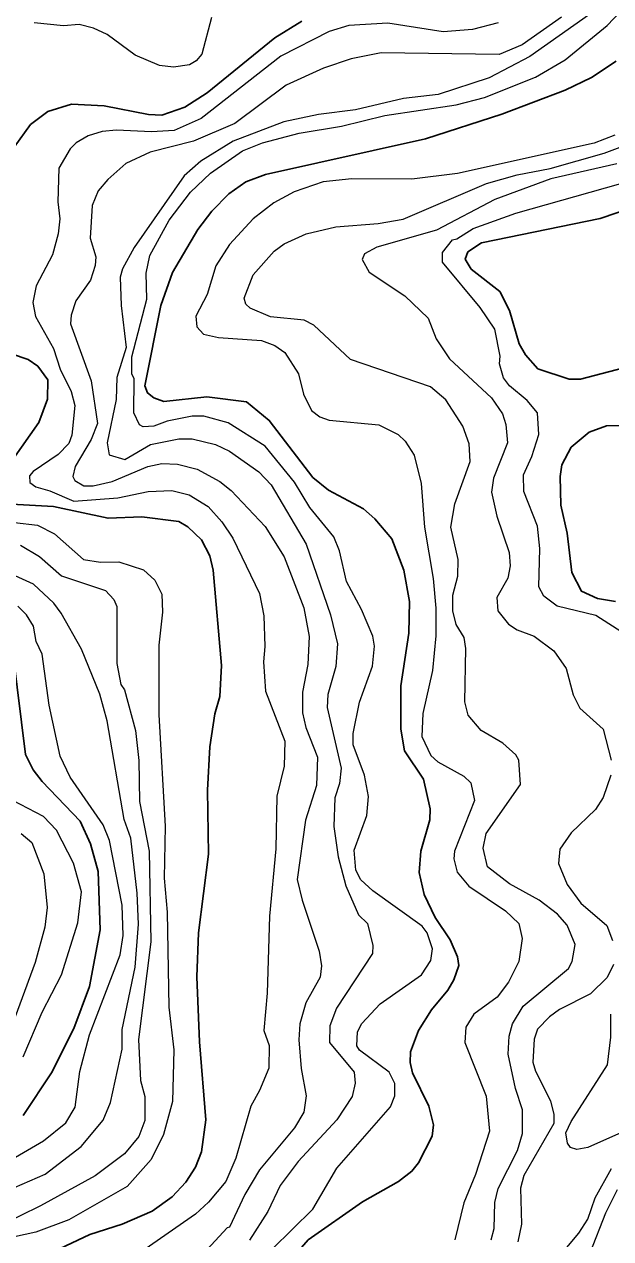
# Model space of a CAD drawing. Extents: x 673.6 to 698.9, y 7012 to 7040.1.
# Drawn here: x 696.181 to 697.079, y 7036.174 to 7038.033 of the extents above; entities that cross this region are included whole.
import ezdxf

# ---------------------------------------------------------------- set-up
doc = ezdxf.new("R2010")
doc.units = 0
doc.header["$LTSCALE"] = 0.032
doc.layers.add('1', color=7, linetype='Continuous', lineweight=25)
doc.layers.add('2', color=7, linetype='Continuous', lineweight=13)

msp = doc.modelspace()

# ---------------------------------------------------------------- linework, layer by layer
at = {"layer": '1'}
for points in [[(696.6058, 7038.0382), (696.5647, 7038.0126), (696.4609, 7037.9282), (696.427, 7037.9062), (696.3917, 7037.8943), (696.3711, 7037.8953), (696.3031, 7037.9084), (696.2535, 7037.9107), (696.2168, 7037.8996), (696.1907, 7037.8797), (696.1654, 7037.845)], [(696.7845, 7036.2905), (696.8056, 7036.3313), (696.8075, 7036.3489), (696.8004, 7036.3774), (696.7753, 7036.4283), (696.7715, 7036.4439), (696.7723, 7036.4603), (696.7846, 7036.4932), (696.8045, 7036.5247), (696.8294, 7036.5547), (696.8387, 7036.5705), (696.8462, 7036.5923), (696.8442, 7036.6057), (696.8329, 7036.632), (696.8102, 7036.6662), (696.7931, 7036.7011), (696.7854, 7036.7348), (696.7879, 7036.7676), (696.8017, 7036.8153), (696.8026, 7036.8321), (696.7919, 7036.8777), (696.7631, 7036.9209), (696.7575, 7036.9542), (696.7574, 7037.0204), (696.7697, 7037.101), (696.7705, 7037.1497), (696.7621, 7037.1974), (696.7436, 7037.2456), (696.7178, 7037.2764), (696.7002, 7037.2917), (696.6466, 7037.3203), (696.6226, 7037.3396), (696.5559, 7037.4268), (696.5211, 7037.4552), (696.4605, 7037.4628), (696.3948, 7037.4556), (696.3795, 7037.4613), (696.3696, 7037.4689), (696.3656, 7037.4797), (696.3898, 7037.6028), (696.408, 7037.6532), (696.4468, 7037.7189), (696.4681, 7037.7471), (696.4943, 7037.7739), (696.5204, 7037.7921), (696.5503, 7037.8033), (696.7952, 7037.8579), (696.9119, 7037.8954), (697.0088, 7037.9323), (697.0495, 7037.952), (697.0871, 7037.9767)], [(697.1087, 7037.5098), (697.0327, 7037.49), (697.0149, 7037.4902), (696.9673, 7037.5058), (696.9482, 7037.5274), (696.9384, 7037.5439), (696.9239, 7037.5951), (696.9088, 7037.6244), (696.8651, 7037.6585), (696.8561, 7037.6735), (696.8602, 7037.6847), (696.881, 7037.6988), (697.0625, 7037.7361), (697.1409, 7037.7626)], [(696.1132, 7037.5451), (696.187, 7037.5199), (696.2016, 7037.5099), (696.2168, 7037.4891), (696.2167, 7037.4595), (696.2035, 7037.4236), (696.1635, 7037.3671)], [(697.0863, 7037.1499), (697.0587, 7037.1544), (697.0339, 7037.1653), (697.0194, 7037.1941), (697.0121, 7037.2541), (697.0024, 7037.2971), (697.0014, 7037.3412), (697.0039, 7037.359), (697.0183, 7037.3858), (697.0457, 7037.4089), (697.0725, 7037.4184), (697.135, 7037.4201)], [(696.1613, 7037.2986), (696.2257, 7037.2952), (696.3094, 7037.277), (696.3609, 7037.2795), (696.4175, 7037.272), (696.4312, 7037.2639), (696.4525, 7037.2442), (696.4649, 7037.2196), (696.4704, 7037.1975), (696.4829, 7037.0516), (696.4805, 7037.0044), (696.4727, 7036.9779), (696.4653, 7036.927), (696.4616, 7036.8607), (696.4632, 7036.7627), (696.4476, 7036.6427), (696.4452, 7036.575), (696.4493, 7036.4758), (696.4591, 7036.3563), (696.4524, 7036.3071), (696.4433, 7036.2841), (696.4284, 7036.2607), (696.4076, 7036.2387), (696.3769, 7036.2166), (696.3309, 7036.1965), (696.2813, 7036.1808), (696.1616, 7036.1242)], [(696.1641, 7037.068), (696.1831, 7036.9156), (696.1948, 7036.8922), (696.2082, 7036.8742), (696.2663, 7036.8135), (696.2825, 7036.7788), (696.2939, 7036.7364), (696.2972, 7036.6472), (696.2808, 7036.5605), (696.2566, 7036.4961), (696.2229, 7036.4283), (696.1794, 7036.363)], [(696.5839, 7036.1366), (696.6157, 7036.1728), (696.699, 7036.231), (696.7539, 7036.2619), (696.7743, 7036.2776), (696.7845, 7036.2905)]]:
    msp.add_lwpolyline(points, dxfattribs=at)
at = {"layer": '2'}
for points in [[(697.1058, 7038.1507), (697.0754, 7038.0819), (697.0445, 7038.0474), (696.9551, 7037.9837), (696.8926, 7037.9514), (696.8148, 7037.9256), (696.7615, 7037.9197), (696.688, 7037.9025), (696.6314, 7037.8951), (696.5781, 7037.8839), (696.5006, 7037.8542), (696.4512, 7037.8238), (696.426, 7037.8011), (696.349, 7037.6913), (696.3312, 7037.6591), (696.3277, 7037.6459), (696.3294, 7037.6026), (696.3369, 7037.5387), (696.3228, 7037.4924), (696.3217, 7037.4588), (696.308, 7037.3925), (696.3107, 7037.374), (696.3349, 7037.3671)], [(696.3485, 7037.4385), (696.3491, 7037.491), (696.3457, 7037.4979), (696.3458, 7037.524), (696.3687, 7037.6125), (696.3675, 7037.6524), (696.3734, 7037.6791), (696.4028, 7037.7334), (696.4356, 7037.7761), (696.4662, 7037.8054), (696.5152, 7037.8394), (696.5458, 7037.8519), (696.6017, 7037.8666), (696.6666, 7037.8771), (696.7328, 7037.8934), (696.8424, 7037.9099), (696.8857, 7037.9212), (696.9634, 7037.9525), (697.0088, 7037.979), (697.0735, 7038.0313), (697.1029, 7038.0625)], [(696.9067, 7038.0354), (696.8671, 7038.025), (696.822, 7038.0217), (696.7373, 7038.0348), (696.6779, 7038.0314), (696.6478, 7038.0223), (696.5736, 7037.9842), (696.4518, 7037.8889), (696.4106, 7037.8706), (696.3757, 7037.8688), (696.322, 7037.8712), (696.3001, 7037.8689), (696.279, 7037.8625), (696.2602, 7037.8518), (696.2511, 7037.8424), (696.234, 7037.8129), (696.2323, 7037.7615), (696.2356, 7037.7354), (696.2331, 7037.7123), (696.2244, 7037.6805), (696.1992, 7037.6327), (696.1941, 7037.6076), (696.1983, 7037.5861), (696.2257, 7037.5368), (696.2358, 7037.5053), (696.2527, 7037.4713), (696.2586, 7037.4497), (696.2538, 7037.4041), (696.2491, 7037.3916), (696.2329, 7037.3745), (696.1948, 7037.3489), (696.1889, 7037.342), (696.1896, 7037.3317), (696.1986, 7037.3252), (696.2201, 7037.3193), (696.2566, 7037.3033), (696.3243, 7037.3083), (696.3705, 7037.3182), (696.4069, 7037.3198), (696.4336, 7037.3132), (696.4625, 7037.295), (696.4836, 7037.2716), (696.5004, 7037.2464), (696.5413, 7037.1618), (696.5478, 7037.128), (696.5495, 7037.0808), (696.5471, 7037.0572), (696.5504, 7037.0122), (696.5798, 7036.936), (696.5791, 7036.8976), (696.5677, 7036.8518), (696.5659, 7036.771), (696.5562, 7036.6678), (696.5528, 7036.55), (696.5479, 7036.4933), (696.5561, 7036.4701), (696.5552, 7036.4356), (696.5413, 7036.4011), (696.5279, 7036.3774), (696.5051, 7036.2976), (696.4895, 7036.262), (696.4632, 7036.2303), (696.4433, 7036.2118), (696.366, 7036.1584)], [(696.4676, 7038.0437), (696.4526, 7037.9875), (696.4441, 7037.9773), (696.4337, 7037.9711), (696.4095, 7037.9675), (696.3881, 7037.9699), (696.3508, 7037.986), (696.3079, 7038.0175), (696.287, 7038.0274), (696.2649, 7038.0331), (696.241, 7038.0307), (696.1959, 7038.0355)], [(697.0034, 7038.0441), (696.9434, 7038.0018), (696.9082, 7037.9872), (696.7273, 7037.9897), (696.6814, 7037.9802), (696.639, 7037.966), (696.5818, 7037.9399), (696.5035, 7037.8813), (696.4401, 7037.8543), (696.3737, 7037.8375), (696.3367, 7037.8199), (696.3087, 7037.7956), (696.294, 7037.7785), (696.285, 7037.7557), (696.2817, 7037.7056)], [(697.0848, 7037.8636), (697.0534, 7037.851), (696.8441, 7037.8048), (696.7745, 7037.796), (696.6826, 7037.7964), (696.6383, 7037.7923), (696.594, 7037.7767), (696.563, 7037.7597), (696.5315, 7037.7354), (696.4953, 7037.6962), (696.474, 7037.6633), (696.461, 7037.6197), (696.4437, 7037.5862), (696.4454, 7037.57), (696.4555, 7037.5589), (696.4785, 7037.5539), (696.5439, 7037.5493), (696.5647, 7037.5415), (696.58, 7037.5307), (696.6008, 7037.4984), (696.6083, 7037.4672), (696.6207, 7037.4419), (696.6334, 7037.4326), (696.6478, 7037.4274), (696.724, 7037.42), (696.7536, 7037.4051), (696.764, 7037.3951), (696.7781, 7037.3736), (696.7885, 7037.3304), (696.7936, 7037.2637), (696.8068, 7037.1848), (696.8109, 7037.1395), (696.8108, 7037.0973), (696.806, 7037.0441), (696.7912, 7036.9784), (696.7895, 7036.943), (696.8035, 7036.914), (696.8143, 7036.9043), (696.8539, 7036.8825), (696.8648, 7036.8722), (696.87, 7036.8452), (696.8395, 7036.7673), (696.8388, 7036.7558), (696.8437, 7036.7352), (696.8614, 7036.7139), (696.9179, 7036.6762), (696.9379, 7036.657), (696.9431, 7036.6337), (696.9383, 7036.5987), (696.9224, 7036.5668), (696.905, 7036.5439), (696.8694, 7036.5181), (696.857, 7036.4979), (696.8553, 7036.4746), (696.888, 7036.3923), (696.893, 7036.3388), (696.8715, 7036.2726), (696.8538, 7036.2293), (696.8403, 7036.1727)], [(696.8957, 7036.1725), (696.9005, 7036.1898), (696.9016, 7036.2298), (696.9067, 7036.251), (696.9359, 7036.3094), (696.9439, 7036.3354), (696.9439, 7036.3715), (696.9332, 7036.4045), (696.9218, 7036.457), (696.9234, 7036.4845), (696.9283, 7036.5031), (696.9448, 7036.5301), (697.0139, 7036.5877), (697.0196, 7036.5987), (697.0245, 7036.6246), (697.0121, 7036.6542), (696.9972, 7036.671), (696.9693, 7036.6924), (696.9239, 7036.7177), (696.89, 7036.7437), (696.8833, 7036.7719), (696.8879, 7036.7944), (696.9404, 7036.8694), (696.9383, 7036.9066), (696.9335, 7036.9152), (696.9135, 7036.9327), (696.8802, 7036.9523), (696.8606, 7036.9757), (696.8553, 7036.9962), (696.8569, 7037.0779), (696.8543, 7037.0947), (696.8421, 7037.1145), (696.837, 7037.1352), (696.837, 7037.1593), (696.8445, 7037.1884), (696.8454, 7037.2141), (696.8339, 7037.2637), (696.8402, 7037.2994), (696.8634, 7037.3639), (696.862, 7037.3912), (696.8524, 7037.4183), (696.8262, 7037.4582), (696.803, 7037.4782), (696.6805, 7037.5202), (696.6245, 7037.5727), (696.6094, 7037.5802), (696.5581, 7037.5852), (696.5268, 7037.5985), (696.52, 7037.6046), (696.5175, 7037.6141), (696.5313, 7037.6499), (696.5637, 7037.6859), (696.579, 7037.697), (696.6125, 7037.7125), (696.6577, 7037.7233), (696.7226, 7037.7281), (696.7612, 7037.7348), (696.8888, 7037.7893), (696.9357, 7037.803), (696.9861, 7037.8123), (697.0686, 7037.8358), (697.1365, 7037.8615)], [(697.0883, 7037.8195), (696.987, 7037.7965), (696.9012, 7037.7652), (696.812, 7037.7183), (696.7207, 7037.6923), (696.7019, 7037.6816), (696.6984, 7037.6733), (696.709, 7037.6537), (696.7637, 7037.6175), (696.7991, 7037.5836), (696.8117, 7037.5516), (696.8322, 7037.5209), (696.8961, 7037.4615), (696.9132, 7037.4372), (696.9184, 7037.4205), (696.9209, 7037.3925), (696.8995, 7037.3387), (696.8964, 7037.3171), (696.9045, 7037.2804), (696.9234, 7037.2245), (696.925, 7037.2041), (696.9214, 7037.1852), (696.9046, 7037.1557), (696.9061, 7037.1354), (696.9222, 7037.1152), (696.9354, 7037.1062), (696.9617, 7037.0965), (696.9917, 7037.0743), (697.0105, 7037.047), (697.0215, 7037.007), (697.0314, 7036.9863), (697.067, 7036.9544), (697.0796, 7036.9066)], [(697.1143, 7037.091), (697.0559, 7037.1285), (696.9966, 7037.1424), (696.9762, 7037.1578), (696.9687, 7037.172), (696.9703, 7037.231), (696.9669, 7037.2648), (696.9458, 7037.3179), (696.9453, 7037.3436), (696.9582, 7037.3716), (696.9686, 7037.4053), (696.9669, 7037.4385), (696.951, 7037.4575), (696.9237, 7037.4798), (696.9147, 7037.4921), (696.9087, 7037.5135), (696.9093, 7037.5253), (696.9011, 7037.5663), (696.8788, 7037.5995), (696.8212, 7037.6692), (696.8211, 7037.6841), (696.8364, 7037.7035), (696.8431, 7037.7048), (696.868, 7037.7207), (696.9336, 7037.7443), (697.0942, 7037.7893)], [(696.2817, 7037.7056), (696.2905, 7037.6773), (696.2896, 7037.6638), (696.2822, 7037.6417), (696.26, 7037.61), (696.2529, 7037.5881)], [(696.2529, 7037.5881), (696.252, 7037.5747), (696.2832, 7037.4875), (696.2931, 7037.4221), (696.2835, 7037.3975), (696.2588, 7037.3563), (696.2553, 7037.3412), (696.2585, 7037.3349), (696.2722, 7037.3265), (696.2867, 7037.3269), (696.3157, 7037.3335)], [(696.5605, 7036.1582), (696.6226, 7036.2196), (696.6594, 7036.2825), (696.7418, 7036.3761), (696.7484, 7036.3933), (696.7483, 7036.4118), (696.7395, 7036.4294), (696.6941, 7036.463), (696.6901, 7036.4697), (696.6909, 7036.4911), (696.6975, 7036.5039), (696.7256, 7036.5337), (696.7891, 7036.5784), (696.8035, 7036.6004), (696.806, 7036.618), (696.7977, 7036.6427), (696.7899, 7036.6528), (696.7144, 7036.7069), (696.696, 7036.7238), (696.6888, 7036.7383), (696.686, 7036.7692), (696.7056, 7036.8219), (696.7082, 7036.8513), (696.7016, 7036.884), (696.6844, 7036.9303), (696.6844, 7036.9476), (696.6941, 7036.9958), (696.7139, 7037.0507), (696.7171, 7037.0812), (696.7144, 7037.0968), (696.6974, 7037.1374), (696.6743, 7037.1801), (696.6638, 7037.2275), (696.6549, 7037.2487), (696.618, 7037.2935), (696.5947, 7037.3325), (696.5497, 7037.3877), (696.4931, 7037.4233), (696.4558, 7037.4332), (696.4378, 7037.4332), (696.3999, 7037.4258), (696.3795, 7037.4183), (696.3632, 7037.4169), (696.3573, 7037.4203), (696.3485, 7037.4385)], [(696.3349, 7037.3671), (696.3744, 7037.39), (696.4177, 7037.3987), (696.4378, 7037.3987), (696.4736, 7037.3898), (696.4953, 7037.3798), (696.5399, 7037.3484), (696.5591, 7037.3284), (696.6126, 7037.2372), (696.6497, 7037.1292), (696.6604, 7037.0848), (696.658, 7037.05), (696.6456, 7037.0073), (696.6448, 7036.9874), (696.6662, 7036.8946), (696.6637, 7036.8713), (696.6565, 7036.849), (696.6548, 7036.8051), (696.6614, 7036.7591), (696.6731, 7036.7143), (696.6925, 7036.67), (696.7063, 7036.6567), (696.7147, 7036.6229), (696.7142, 7036.6108), (696.659, 7036.527), (696.6486, 7036.5002), (696.6484, 7036.4749), (696.6859, 7036.4295), (696.6875, 7036.4126), (696.6831, 7036.3918), (696.6593, 7036.3565), (696.6002, 7036.2925), (696.5728, 7036.2558), (696.5538, 7036.2158), (696.5257, 7036.1722)], [(696.3157, 7037.3335), (696.3703, 7037.3563), (696.3914, 7037.3609), (696.4155, 7037.36), (696.4457, 7037.352), (696.4802, 7037.3332), (696.4979, 7037.3194), (696.5499, 7037.2645), (696.5791, 7037.2179), (696.6089, 7037.14), (696.6169, 7037.096), (696.6152, 7037.0533), (696.6071, 7037.0109), (696.6071, 7036.9793), (696.612, 7036.9567), (696.6299, 7036.9116), (696.6285, 7036.8683), (696.6115, 7036.8148), (696.599, 7036.7244), (696.6066, 7036.6923), (696.6326, 7036.6145), (696.6358, 7036.5918), (696.6341, 7036.5748), (696.6118, 7036.5356), (696.603, 7036.5034), (696.6013, 7036.4789), (696.6047, 7036.4348), (696.6126, 7036.3933), (696.6087, 7036.368), (696.5949, 7036.3439), (696.5411, 7036.28), (696.5185, 7036.2421), (696.4951, 7036.1918), (696.4915, 7036.191), (696.4421, 7036.1376)], [(696.166, 7037.2706), (696.2011, 7037.2664), (696.2271, 7037.2535), (696.2719, 7037.2139), (696.2977, 7037.2098), (696.3257, 7037.2103), (696.3635, 7037.1983), (696.3809, 7037.1825), (696.3914, 7037.1611), (696.3925, 7037.1333), (696.3869, 7037.0829)], [(696.1754, 7037.2357), (696.2042, 7037.2187), (696.2381, 7037.1892), (696.3052, 7037.1663), (696.3181, 7037.1528), (696.3227, 7037.142), (696.3228, 7037.0549), (696.3289, 7037.0229), (696.3343, 7037.0143), (696.3513, 7036.9524), (696.3564, 7036.9064), (696.3573, 7036.8435), (696.372, 7036.7673), (696.3745, 7036.6289), (696.3556, 7036.4795), (696.3589, 7036.4164), (696.3655, 7036.3922)], [(696.1066, 7036.2272), (696.2132, 7036.2734), (696.2682, 7036.3154), (696.3017, 7036.3559), (696.3128, 7036.383), (696.3308, 7036.4644), (696.331, 7036.4948), (696.3506, 7036.5901), (696.3557, 7036.656), (696.3539, 7036.7035), (696.3441, 7036.7873), (696.3341, 7036.8161), (696.3079, 7036.9669), (696.2964, 7037.0076), (696.2685, 7037.0766), (696.2377, 7037.1319), (696.226, 7037.147), (696.195, 7037.1761), (696.1671, 7037.1892)], [(696.0851, 7036.2511), (696.2104, 7036.3241), (696.2444, 7036.3516), (696.2589, 7036.3755), (696.266, 7036.4304), (696.2807, 7036.4863), (696.3277, 7036.6089), (696.3325, 7036.6387), (696.331, 7036.6847), (696.3113, 7036.7838), (696.3017, 7036.8078), (696.2512, 7036.881), (696.2359, 7036.9132), (696.2192, 7036.9908), (696.2085, 7037.0689), (696.1994, 7037.0885), (696.195, 7037.1118), (696.1845, 7037.1294), (696.1713, 7037.1425)], [(696.3869, 7037.0829), (696.3869, 7036.976), (696.3966, 7036.8058), (696.3951, 7036.7262), (696.3999, 7036.6743), (696.4025, 7036.529)], [(697.0788, 7036.8838), (697.067, 7036.8495), (697.0555, 7036.8315), (697.018, 7036.7955), (697.0007, 7036.7705), (696.999, 7036.7487), (697.0122, 7036.7165), (697.0332, 7036.6877), (697.0728, 7036.6536), (697.0813, 7036.6309)], [(696.1793, 7036.4528), (696.2085, 7036.5211), (696.238, 7036.5783), (696.2632, 7036.658), (696.2684, 7036.7052), (696.2565, 7036.749), (696.2302, 7036.7995), (696.2102, 7036.8207), (696.1637, 7036.845)], [(696.1763, 7036.7946), (696.1925, 7036.7807), (696.211, 7036.7328), (696.216, 7036.6814), (696.2126, 7036.651), (696.1979, 7036.597), (696.1545, 7036.4791)], [(697.083, 7036.5941), (697.0734, 7036.5741), (697.0478, 7036.5492), (697.0001, 7036.5254), (696.9848, 7036.5142), (696.9669, 7036.4951)], [(696.4025, 7036.529), (696.4098, 7036.4636), (696.408, 7036.3844), (696.3941, 7036.3341), (696.3753, 7036.2954), (696.3385, 7036.2544), (696.2491, 7036.2033), (696.1986, 7036.1845), (696.1452, 7036.1727), (696.0819, 7036.1491), (696.0417, 7036.1432), (695.9789, 7036.1521), (695.8941, 7036.1816), (695.7553, 7036.2534), (695.6456, 7036.3058), (695.5671, 7036.3361), (695.3577, 7036.3864), (695.2393, 7036.4053), (695.1884, 7036.4094), (695.1237, 7036.4216), (695.0178, 7036.4549)], [(697.0439, 7036.314), (697.0271, 7036.3109), (697.0174, 7036.314), (697.0124, 7036.3204), (697.0098, 7036.3364), (697.0181, 7036.3539), (697.0738, 7036.4407), (697.0787, 7036.483), (697.0788, 7036.5181)], [(696.9669, 7036.4951), (696.9616, 7036.4796), (696.9596, 7036.4448), (696.9636, 7036.4306), (696.9864, 7036.3854), (696.9916, 7036.3647), (696.9916, 7036.3505), (696.9457, 7036.2712), (696.9407, 7036.2516), (696.9423, 7036.1966), (696.9365, 7036.1695)], [(696.206, 7036.2245), (696.1433, 7036.1939), (696.1153, 7036.1842), (696.0728, 7036.1754), (696.0249, 7036.1744), (695.9294, 7036.201), (695.8215, 7036.2474), (695.6954, 7036.3192), (695.5129, 7036.3805), (695.3649, 7036.4151), (695.3116, 7036.4226), (695.1546, 7036.4364), (695.1003, 7036.4493), (695.0056, 7036.4877)], [(696.3655, 7036.3922), (696.3654, 7036.3552), (696.3566, 7036.3308), (696.3345, 7036.3044), (696.2893, 7036.2706), (696.206, 7036.2245)], [(697.3343, 7036.3617), (697.2986, 7036.3757), (697.2681, 7036.3814), (697.2135, 7036.3781), (697.1272, 7036.3513), (697.0439, 7036.314)], [(696.9955, 7036.1419), (697.0298, 7036.1827), (697.0436, 7036.2043), (697.0548, 7036.2368), (697.08, 7036.2817)], [(697.0884, 7036.2494), (697.0707, 7036.2132), (697.0229, 7036.0909)]]:
    msp.add_lwpolyline(points, dxfattribs=at)

doc.saveas('drawing.dxf')
